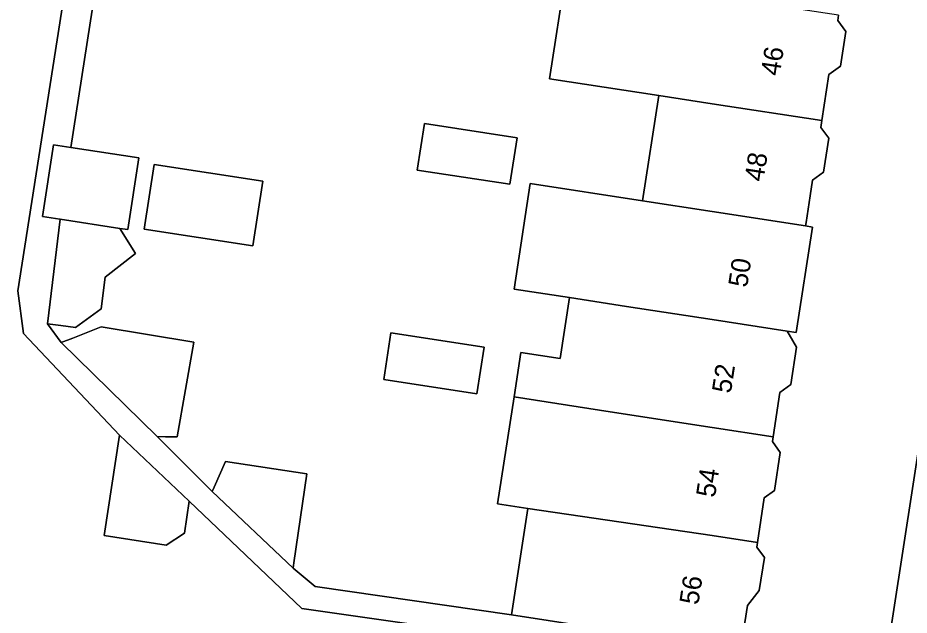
# Model space of a CAD drawing. Extents: x 161483 to 162250, y 379484 to 380833.
# Drawn here: x 161963.94 to 162010.23, y 380572.87 to 380603.9 of the extents above; entities that cross this region are included whole.
import ezdxf

# ---------------------------------------------------------------- set-up
doc = ezdxf.new("R2010")
doc.units = 0
for name, color, linetype in [('IMGEO_Erf', 7, 'Continuous'), ('IMGEO_Pand', 7, 'Continuous'), ('IMGEO_Pand_nummerreeks', 7, 'Continuous'), ('IMGEO_Voetpad_open', 7, 'Continuous')]:
    doc.layers.add(name, color=color, linetype=linetype)

msp = doc.modelspace()

# ---------------------------------------------------------------- linework, layer by layer
at = {"layer": 'IMGEO_Erf'}
for points in [[(162008.935, 380569.909), (162019.94, 380641.308)], [(162004.779, 380542.949), (162008.76, 380568.777), (162001.293, 380569.928), (162000.713, 380566.149), (162000, 380566.259), (161997.184, 380566.691), (161996.663, 380563.299), (161994.567, 380563.62), (161995.667, 380570.791), (161978.692, 380573.217), (161972.841, 380578.787), (161972.586, 380577.129), (161971.639, 380576.511), (161968.421, 380577.007), (161969.225, 380582.226), (161964.224, 380587.502), (161963.937, 380589.722), (161969.705, 380626.52)], [(161968.663, 380609.885), (161966.698, 380597.162), (161970.22, 380596.62), (161969.648, 380592.898), (161969.24, 380592.961), (161970.049, 380591.657), (161968.465, 380590.427), (161968.267, 380588.784), (161966.94, 380587.822), (161966.174, 380587.914), (161965.481, 380587.998), (161966.184, 380587.031), (161966.795, 380587.263), (161968.263, 380587.854), (161973.073, 380587.046), (161972.214, 380582.128), (161971.61, 380582.144), (161971.181, 380582.156), (161974.025, 380579.289), (161974.128, 380579.517), (161974.726, 380580.847), (161978.947, 380580.21), (161978.277, 380575.591), (161978.237, 380575.315), (161979.387, 380574.363), (161989.575, 380572.885), (161990.423, 380578.414), (161988.851, 380578.656), (161989.706, 380584.207), (161990.06, 380586.509), (161992.096, 380586.196), (161992.584, 380589.368), (161989.706, 380589.811), (161990.549, 380595.286), (161996.38, 380594.389), (161997.221, 380599.865), (161991.558, 380600.737), (161992.398, 380606.213)], [(162006.562, 380604.033), (162006.52, 380603.76), (162006.942, 380603.185), (162006.667, 380601.392), (162006.059, 380600.946), (162005.693, 380598.561), (162005.639, 380598.209), (162006.053, 380597.646), (162005.782, 380595.88), (162005.208, 380595.459), (162005.083, 380594.644), (162004.872, 380593.269), (162004.844, 380593.087), (162005.205, 380593.031), (162004.366, 380587.555), (162003.897, 380587.627), (162004, 380587.448), (162004.379, 380586.788), (162004.082, 380584.851), (162003.515, 380584.435), (162003.162, 380582.135), (162003.124, 380581.885), (162003.536, 380581.324), (162003.234, 380579.356), (162002.705, 380578.968), (162002.35, 380576.655), (162002.312, 380576.406), (162002.708, 380575.867), (162002.444, 380574.149), (162001.825, 380573.376), (162001.469, 380571.06)]]:
    msp.add_lwpolyline(points, dxfattribs=at)
for points in [[(161989.866, 380597.662), (161989.495, 380595.251), (161984.679, 380595.993), (161985.051, 380598.404)], [(161976.665, 380595.411), (161976.147, 380592.048), (161970.492, 380592.918), (161971.01, 380596.282)], [(161988.155, 380586.787), (161987.783, 380584.372), (161982.94, 380585.117), (161983.311, 380587.532)]]:
    msp.add_lwpolyline(points, close=True, dxfattribs=at)
at = {"layer": 'IMGEO_Pand'}
for points in [[(162006.942, 380603.185), (162006.52, 380603.76), (162006.562, 380604.033), (162000, 380605.043), (161998.061, 380605.341), (161993.216, 380606.087), (161992.398, 380606.213), (161991.558, 380600.737), (161997.221, 380599.865), (162000, 380599.437), (162005.693, 380598.561), (162006.059, 380600.946), (162006.667, 380601.392)], [(162005.693, 380598.561), (162000, 380599.437), (161997.221, 380599.865), (161996.38, 380594.389), (162000, 380593.832), (162004.844, 380593.087), (162004.872, 380593.269), (162005.083, 380594.644), (162005.208, 380595.459), (162005.782, 380595.88), (162006.053, 380597.646), (162005.639, 380598.209)], [(161989.866, 380597.662), (161985.051, 380598.404), (161984.679, 380595.993), (161989.495, 380595.251)], [(161970.22, 380596.62), (161966.698, 380597.162), (161965.792, 380597.302), (161965.22, 380593.579), (161966.123, 380593.44), (161966.136, 380593.438), (161969.24, 380592.961), (161969.648, 380592.898)], [(161976.665, 380595.411), (161971.01, 380596.282), (161970.492, 380592.918), (161976.147, 380592.048)], [(162004.844, 380593.087), (162000, 380593.832), (161996.38, 380594.389), (161990.549, 380595.286), (161989.706, 380589.811), (161992.584, 380589.368), (161995.54, 380588.913), (162000, 380588.227), (162003.897, 380587.627), (162004.366, 380587.555), (162005.205, 380593.031)], [(161969.24, 380592.961), (161966.136, 380593.438), (161965.481, 380587.998), (161966.174, 380587.914), (161966.94, 380587.822), (161968.267, 380588.784), (161968.465, 380590.427), (161970.049, 380591.657)], [(162003.897, 380587.627), (162000, 380588.227), (161995.54, 380588.913), (161992.584, 380589.368), (161992.096, 380586.196), (161990.06, 380586.509), (161989.706, 380584.207), (161994.7, 380583.438), (162000, 380582.622), (162003.162, 380582.135), (162003.515, 380584.435), (162004.082, 380584.851), (162004.379, 380586.788), (162004, 380587.448)], [(161973.073, 380587.046), (161968.263, 380587.854), (161966.795, 380587.263), (161966.184, 380587.031), (161971.181, 380582.156), (161971.61, 380582.144), (161972.214, 380582.128)], [(161988.155, 380586.787), (161983.311, 380587.532), (161982.94, 380585.117), (161987.783, 380584.372)], [(162003.162, 380582.135), (162000, 380582.622), (161994.7, 380583.438), (161989.706, 380584.207), (161988.851, 380578.656), (161990.423, 380578.414), (162000, 380577.017), (162002.35, 380576.655), (162002.705, 380578.968), (162003.234, 380579.356), (162003.536, 380581.324), (162003.124, 380581.885)], [(161972.841, 380578.787), (161969.225, 380582.226), (161968.421, 380577.007), (161971.639, 380576.511), (161972.586, 380577.129)], [(161978.947, 380580.21), (161974.726, 380580.847), (161974.128, 380579.517), (161974.025, 380579.289), (161978.237, 380575.315), (161978.277, 380575.591)], [(161990.423, 380578.414), (161989.575, 380572.885), (161995.058, 380572.043), (162000, 380571.285), (162001.469, 380571.06), (162001.825, 380573.376), (162002.444, 380574.149), (162002.708, 380575.867), (162002.312, 380576.406), (162002.35, 380576.655), (162000, 380577.017)]]:
    msp.add_lwpolyline(points, close=True, dxfattribs=at)
at = {"layer": 'IMGEO_Voetpad_open'}
for points in [[(162024.675, 380722.269), (162024.102, 380718.247), (162024.026, 380717.715), (162031.542, 380716.615), (162030.496, 380709.789), (162020.445, 380644.581), (162019.94, 380641.308), (162008.935, 380569.909), (162008.76, 380568.777), (162004.779, 380542.949)], [(161969.705, 380626.52), (161963.937, 380589.722), (161964.224, 380587.502), (161969.225, 380582.226), (161972.841, 380578.787), (161978.692, 380573.217), (161995.667, 380570.791)], [(161995.058, 380572.043), (161989.575, 380572.885), (161979.387, 380574.363), (161978.237, 380575.315), (161974.025, 380579.289), (161971.181, 380582.156), (161966.184, 380587.031), (161965.481, 380587.998), (161966.136, 380593.438), (161966.123, 380593.44), (161965.22, 380593.579), (161965.792, 380597.302), (161966.698, 380597.162), (161968.663, 380609.885)]]:
    msp.add_lwpolyline(points, dxfattribs=at)

# ---------------------------------------------------------------- texts
at = {"layer": 'IMGEO_Pand_nummerreeks'}
for s, rotation, p in [('46', 81.2511, (162003.501, 380600.846)), ('48', 81.2511, (162002.657, 380595.354)), ('50', 81.2511, (162001.811, 380589.86)), ('52', 81.2511, (162000.965, 380584.359)), ('54', 81.5715, (162000.142, 380578.948)), ('56', 81.2687, (161999.275, 380573.375))]:
    msp.add_text(s, height=1, rotation=rotation, dxfattribs=at).set_placement(p)

doc.saveas('drawing.dxf')
